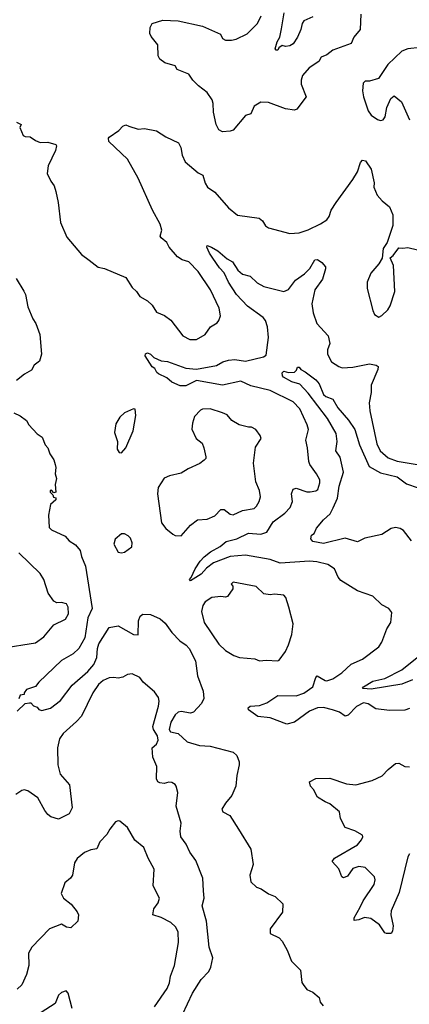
# Model space of a CAD drawing. Extents: x 1954678 to 2060275, y 904822 to 1016299.
# Tile 306 of 467: x 2021951 to 2024494, y 975242 to 981669. Entities that reach past the tile are written whole.
import ezdxf

# ---------------------------------------------------------------- set-up
doc = ezdxf.new("R2010")
doc.units = 0

msp = doc.modelspace()

# ---------------------------------------------------------------- linework, layer by layer
at = {"layer": '0CON20XD'}
for points in [[(2024178, 981705), (2024173.6, 981605), (2024131.8, 981555), (2024115, 981514.2), (2023995, 981469.6), (2023955, 981440.5), (2023918.6, 981425), (2023904.6, 981395.4), (2023840, 981355), (2023796, 981305), (2023787.5, 981275), (2023788.3, 981248.3), (2023821.4, 981165), (2023760, 981085), (2023745, 981078.8), (2023685, 981087.5), (2023575, 981127.8), (2023525, 981130), (2023482, 981105), (2023458.8, 981055), (2023425.6, 981044.4), (2023345, 980948.8), (2023325, 980940.8), (2023275, 980936.2), (2023251.2, 980951.2), (2023234.2, 980984.2), (2023217.1, 981065), (2023215, 981122.5), (2023206.4, 981146.4), (2023174.5, 981194.5), (2023117.8, 981237.8), (2023081.2, 981275), (2023055, 981312.5), (2022980, 981345), (2022965, 981367.5), (2022898.3, 981388.3), (2022865, 981412.5), (2022854.1, 981434.1), (2022853.8, 981505), (2022809.7, 981559.7), (2022800.5, 981579.5), (2022802.4, 981617.6), (2022815, 981643.8), (2022885, 981666.2), (2022985, 981662), (2023145, 981627.5), (2023261.2, 981575), (2023275.8, 981545.8), (2023295, 981535.8), (2023334.3, 981535.7), (2023365, 981542.5), (2023435, 981577.1), (2023504.2, 981645), (2023527.5, 981695)], [(2023865, 981687.5), (2023805, 981660.8), (2023794.5, 981645), (2023785.5, 981605), (2023765, 981556), (2023735, 981512), (2023715, 981497.5), (2023685, 981493.3), (2023665, 981501.2), (2023643.6, 981486.4), (2023635, 981470), (2023625, 981470), (2023618.3, 981478.3), (2023630.8, 981525), (2023649.4, 981555), (2023660.2, 981609.8), (2023677.7, 981715)], [(2024565, 981488), (2024485, 981478.8), (2024445, 981463.8), (2024353.2, 981376.8), (2024292, 981285), (2024235, 981267.1), (2024205, 981267.5), (2024193.8, 981255), (2024188, 981205), (2024195.7, 981165), (2024225.7, 981075), (2024245, 981046.2), (2024287, 981017), (2024305, 981011.4), (2024324.2, 981015.8), (2024336.9, 981035), (2024347.1, 981095), (2024373.3, 981155), (2024395, 981172.5), (2024443, 981133), (2024494.3, 981015)], [(2021930, 981000), (2021960, 980985), (2021952.5, 980965), (2021973.6, 980913.6), (2021987, 980907), (2022020, 980905), (2022055, 980880), (2022085, 980867.5), (2022135, 980870), (2022187.5, 980855), (2022192.5, 980845), (2022186, 980815), (2022136.2, 980715), (2022131.2, 980665), (2022153.8, 980615), (2022176.2, 980585), (2022187, 980547), (2022202.9, 980475), (2022217.5, 980345), (2022259.7, 980249.7), (2022355, 980135.8), (2022405, 980100), (2022463.7, 980053.7), (2022504.4, 980044.4), (2022645, 979986.2), (2022685, 979920), (2022714.2, 979894.2), (2022735, 979863.3), (2022786, 979835), (2022815.5, 979805.5), (2022845, 979760.8), (2022897.4, 979737.4), (2022937, 979707), (2023015, 979606.2), (2023061.7, 979581.7), (2023105, 979582.5)], [(2023105, 979582.5), (2023161.2, 979615), (2023195.6, 979664.4), (2023239.1, 979690.9), (2023251.2, 979705), (2023262, 979735), (2023252.5, 979785), (2023197.1, 979905), (2023116.5, 980025), (2023055, 980088.6), (2023010.9, 980100.9), (2022981.3, 980121.3), (2022925.8, 980185), (2022912.5, 980215), (2022874.3, 980245), (2022868.6, 980255), (2022880, 980295), (2022867.8, 980335), (2022817.8, 980425), (2022724.3, 980635), (2022655, 980758.8), (2022533.8, 980875), (2022530, 980895), (2022535, 980902.5), (2022597.5, 980945), (2022625, 980973.3), (2022645, 980983.3), (2022662.5, 980975), (2022725, 980954), (2022765, 980958.8), (2022845, 980943.8), (2022904.1, 980904.1), (2022987.5, 980865), (2023003.3, 980835), (2023012.5, 980785), (2023032.1, 980742.1), (2023115, 980670), (2023146, 980655), (2023161.3, 980601.3), (2023178, 980575), (2023225, 980543.8), (2023315, 980440), (2023373, 980393), (2023514.1, 980374.1), (2023535.6, 980355.6), (2023555, 980323.3), (2023575, 980311.2), (2023715, 980274), (2023775, 980277.5), (2023835, 980298.1), (2023915, 980335.7), (2023955, 980363.1), (2023971.4, 980385), (2023984.2, 980425), (2024016, 980475), (2024126.5, 980625), (2024155.7, 980675), (2024175, 980736.7), (2024188.3, 980751.7), (2024208.3, 980748.3), (2024245, 980693.3), (2024264.4, 980605), (2024263.1, 980575), (2024284.6, 980524.6), (2024316.8, 980486.8), (2024365, 980448), (2024387.1, 980395), (2024387.1, 980325), (2024350, 980215), (2024324.2, 980175.8), (2024318, 980112), (2024296.2, 980075), (2024244, 980015), (2024220, 979955), (2024220, 979915), (2024255, 979770), (2024267.5, 979745), (2024295, 979727.5), (2024315, 979737.5), (2024353.9, 979776.1), (2024369.5, 979800.5), (2024400, 979895), (2024391.2, 980065), (2024370, 980115), (2024389.3, 980130.7), (2024425, 980180), (2024452.5, 980177.5), (2024485, 980181.2), (2024547.1, 980167.1)], [(2023585.9, 978145.9), (2023425, 978174.3), (2023325, 978164.4), (2023216.2, 978123.8), (2023171.3, 978088.7), (2023135, 978048.9), (2023065, 978006.7), (2023058.8, 978015), (2023071.2, 978028.8), (2023095.4, 978085), (2023128.1, 978135), (2023155, 978163.3), (2023196.8, 978195), (2023259.9, 978230.1), (2023298, 978262), (2023368.9, 978281.1), (2023445, 978317.8), (2023525, 978311.7), (2023565.1, 978324.9), (2023605, 978390.7), (2023682.4, 978447.6), (2023715.7, 978485), (2023731.4, 978525), (2023724.5, 978575), (2023736, 978605), (2023755, 978610.5), (2023825, 978586.9), (2023847.5, 978587.5), (2023885, 978594.2), (2023896.9, 978603.1), (2023910.6, 978645), (2023910.6, 978665), (2023889.4, 978705), (2023845.5, 978765), (2023838.8, 978785), (2023830.5, 978875), (2023818.9, 978925), (2023835.5, 978994.5), (2023828.2, 979025), (2023778.8, 979128.8), (2023735, 979175.5), (2023585, 979248.2), (2023459, 979279), (2023395, 979310), (2023275, 979282.5), (2023105, 979313.9), (2023035, 979279.6), (2022998.6, 979278.6), (2022945, 979302), (2022912.1, 979332.1), (2022857.7, 979357.7), (2022846.2, 979366.2), (2022832.7, 979392.7), (2022815, 979404.2), (2022770, 979475), (2022772.7, 979487.3), (2022785, 979494), (2022805, 979485.8), (2022826.2, 979465), (2022875, 979441.9), (2022915, 979437.1), (2023035, 979394.5), (2023105, 979387.1), (2023235, 979412.5), (2023278, 979435), (2023315, 979445.9), (2023355, 979450), (2023425, 979440.7), (2023541.7, 979468.3), (2023560.9, 979479.1), (2023574.4, 979595), (2023569.1, 979665), (2023554.6, 979705), (2023539.5, 979725), (2023439, 979799), (2023366.3, 979875), (2023314.8, 979955), (2023285.8, 980015.8), (2023255, 980048.5), (2023212.1, 980112.1), (2023189.4, 980145), (2023172.5, 980185), (2023175, 980196), (2023203.3, 980185), (2023245, 980161.1), (2023305, 980107.8), (2023339.6, 980089.6), (2023374.5, 980035), (2023405, 980008.9), (2023455, 979995.8), (2023501.3, 979951.3), (2023545, 979926.9), (2023675, 979895.6), (2023705, 979908.6), (2023750.8, 979969.2), (2023810.8, 980009.2), (2023845, 980045.6), (2023878.2, 980101.8), (2023895, 980102.8), (2023924.1, 980085), (2023946.7, 980055), (2023948.1, 980041.9), (2023928.2, 979975), (2023878.5, 979905), (2023857.1, 979815), (2023867.3, 979755), (2023890.6, 979685), (2023964.2, 979605), (2023975.8, 979555), (2023959.2, 979515), (2023960.8, 979485), (2023985.7, 979435.7), (2024034.3, 979404.3), (2024055, 979397.5), (2024125, 979401.5), (2024235, 979423.5), (2024276.7, 979415), (2024290, 979405), (2024288.9, 979385), (2024245.6, 979284.4), (2024245.6, 979235), (2024231.3, 979168.7), (2024236.4, 979115), (2024281.3, 978901.3), (2024304.7, 978854.7), (2024355, 978809.1), (2024415, 978788.2), (2024544.5, 978765.5)], [(2021928.7, 979978.7), (2021978, 979898), (2021989.4, 979875), (2022004.6, 979794.6), (2022037.4, 979717.4), (2022057.5, 979685), (2022082, 979615), (2022094, 979485), (2022080.7, 979439.3), (2022045, 979413.3), (2022029.2, 979380.8), (2021982.5, 979355), (2021930, 979315)], [(2024507.6, 978267.6), (2024456.7, 978335), (2024435, 978347.5), (2024405, 978353.9), (2024375, 978347.7), (2024315, 978309.1), (2024204.4, 978285.6), (2024155, 978260), (2024075, 978284.7), (2023935, 978250), (2023865, 978263.1), (2023851.3, 978281.3), (2023856.7, 978303.3), (2023874.1, 978315.9), (2023889.3, 978350.7), (2023934, 978405), (2023977.1, 978442.9), (2023998.1, 978481.9), (2024024.8, 978545), (2024035.2, 978625), (2024064.7, 978715), (2024043, 978813), (2024014.3, 978855), (2024023.9, 978916.1), (2024017.1, 978967.1), (2023959.3, 979065), (2023835, 979230.9), (2023778.9, 979288.9), (2023727.1, 979305), (2023674, 979335), (2023666, 979345), (2023663.8, 979363.8), (2023675, 979373.8), (2023705.7, 979365.7), (2023745, 979369.2), (2023758.3, 979381.7), (2023765, 979400), (2023775, 979400), (2023786.7, 979385), (2023815, 979370.8), (2023885, 979318.2), (2023905, 979291.5), (2023933, 979223), (2023949.6, 979209.6), (2023995, 979191.2), (2024026.5, 979136.5), (2024098.2, 979055), (2024138.9, 978995), (2024169.4, 978895), (2024232.2, 978752.2), (2024305, 978711.9), (2024414, 978684), (2024475, 978638.9), (2024552.5, 978612.5)], [(2021912.3, 979102.3), (2021953.6, 979083.6), (2021995, 979052.5), (2022010, 979025), (2022065, 978966.7), (2022097.5, 978945), (2022116.7, 978895), (2022134.2, 978874.2), (2022148, 978835), (2022173.8, 978795), (2022183.3, 978765), (2022187.5, 978745), (2022183.3, 978705), (2022192.5, 978675), (2022182.5, 978635), (2022187.5, 978585), (2022175, 978580), (2022158.3, 978598.3), (2022150, 978595), (2022150, 978585), (2022168.3, 978568.3), (2022171.7, 978551.7), (2022187, 978547), (2022187.5, 978535), (2022152.5, 978505), (2022140, 978435), (2022143.3, 978355), (2022159.3, 978339.3), (2022247.9, 978297.9), (2022275, 978268), (2022315, 978241.2), (2022346, 978205), (2022354.3, 978165), (2022381.7, 978101.7), (2022425.3, 977825), (2022396.8, 977765), (2022376.6, 977633.4), (2022336.5, 977565), (2022300.7, 977529.3), (2022224.7, 977485.3), (2022076.7, 977345), (2022053.8, 977316.2), (2021995, 977296.7), (2021980, 977275), (2021980, 977265), (2021955, 977260), (2021946.7, 977235)], [(2022615, 978842.5), (2022645, 978873.3), (2022692.9, 978985), (2022709.2, 979085), (2022705, 979126.7), (2022695, 979128), (2022635, 979103.8), (2022605, 979074), (2022579.7, 979030.3), (2022570, 978975), (2022589.2, 978915), (2022587.5, 978865), (2022600, 978845), (2022615, 978842.5)], [(2023005, 978300), (2023065, 978370), (2023112.5, 978405), (2023175, 978408), (2023225, 978431.4), (2023265, 978472), (2023285, 978470.8), (2023325, 978442), (2023345, 978438), (2023405, 978464.4), (2023481.2, 978478.8), (2023496.6, 978493.4), (2023514, 978525), (2023522.9, 978555), (2023516.7, 978595), (2023491.7, 978651.7), (2023478, 978775), (2023490.3, 978879.7), (2023526.2, 978935), (2023520, 978955), (2023493.3, 978995), (2023465, 979010), (2023445, 979008.8), (2023384.3, 979024.3), (2023335, 979053.8), (2023305, 979090), (2023275, 979103.8), (2023195, 979130), (2023145, 979127.1), (2023130.5, 979119.5), (2023091.4, 979078.6), (2023078, 979035), (2023074.1, 978995.9), (2023103.8, 978935), (2023141.2, 978905), (2023152.5, 978875), (2023166.2, 978815), (2023166, 978805), (2023155.6, 978794.4), (2023127, 978773), (2023051.7, 978738.3), (2023005, 978708.1), (2022928.8, 978691.2), (2022895, 978676.2), (2022855.6, 978615), (2022851.1, 978575), (2022877.5, 978385), (2022905, 978347.5), (2022950.2, 978310.2), (2022965, 978302.5), (2023005, 978300)], [(2022615, 978188.8), (2022635, 978193.8), (2022682.3, 978227.7), (2022685.8, 978255), (2022674, 978285), (2022659.1, 978299.1), (2022635, 978314), (2022616, 978314), (2022575, 978278.8), (2022565.8, 978245), (2022595, 978193.3), (2022615, 978188.8)], [(2021835, 977565.6), (2022055, 977601.9), (2022109.5, 977640.5), (2022175, 977719.2), (2022250, 977755), (2022269.1, 977790.9), (2022266.9, 977835), (2022256.2, 977855), (2022223.9, 977863.9), (2022192.9, 977862.9), (2022175, 977873.8), (2022137.8, 977925), (2022108.5, 978015), (2022085, 978054.2), (2021945, 978188.9)], [(2024495, 977172.2), (2024465, 977161.5), (2024365, 977159.2), (2024275, 977169.6), (2024225, 977202.5), (2024195, 977209.6), (2024150.5, 977185), (2024095, 977128.5), (2024075, 977123.1), (2024038.2, 977148.2), (2023993.4, 977163.4), (2023935, 977178.4), (2023895, 977177.9), (2023842.5, 977155), (2023745, 977084.5), (2023695, 977070.5), (2023585, 977110.9), (2023505, 977120.6), (2023443.8, 977165), (2023443, 977177), (2023455, 977188), (2023516.6, 977193.4), (2023565, 977208.9), (2023635, 977257.3), (2023754.6, 977254.6), (2023805, 977273.3), (2023865.3, 977314.7), (2023884.1, 977375.9), (2023893.6, 977386.4), (2023945, 977355.5), (2023956.3, 977353.7), (2023995, 977365.7), (2024054.6, 977405.4), (2024115, 977462), (2024188.8, 977495), (2024295.6, 977574.4), (2024315.7, 977605), (2024346.4, 977693.6), (2024372.5, 977735), (2024379.3, 977799.3), (2024360, 977825), (2024315, 977850), (2024255, 977906), (2024155, 977942), (2024047.6, 978007.6), (2024029.7, 978029.7), (2024005.5, 978085.5), (2023962.8, 978112.8), (2023891.1, 978131.1), (2023843.6, 978133.6), (2023651.6, 978121.6), (2023585.9, 978145.9)], [(2023635, 977483.3), (2023645, 977487.5), (2023685.8, 977544.2), (2023705, 977587.5), (2023728, 977655), (2023736, 977725), (2023708.8, 977835), (2023687.7, 977897.7), (2023675, 977912.5), (2023615, 977919.2), (2023585, 977913.8), (2023545, 977921.2), (2023495, 977968.8), (2023345, 977996.7), (2023332.5, 977985), (2023341.7, 977971.7), (2023342.5, 977955), (2023307.5, 977905), (2023295, 977898.8), (2023265, 977903.8), (2023205, 977897.5), (2023161.5, 977868.5), (2023147.1, 977845), (2023138.7, 977805), (2023154.8, 977734.8), (2023252, 977592), (2023295, 977550.6), (2023348.7, 977518.7), (2023385, 977505.8), (2023485, 977496), (2023516.4, 977483.6), (2023558.8, 977488.8), (2023635, 977483.3)], [(2021935, 977156), (2021986.7, 977205), (2022015, 977210), (2022025, 977208.8), (2022040.8, 977190.8), (2022065, 977182.5), (2022077, 977167), (2022095, 977160), (2022153.3, 977175), (2022217.5, 977225), (2022293.8, 977325), (2022395, 977415.4), (2022435, 977460.9), (2022454.2, 977505), (2022458.7, 977565), (2022467.4, 977595), (2022535, 977702), (2022595, 977713.1), (2022695, 977655.7), (2022725, 977653.8), (2022726.1, 977745), (2022737.3, 977775), (2022755, 977788.5), (2022805, 977786.8), (2022869.1, 977759.1), (2022900.7, 977730.7), (2022945, 977669.2), (2022995.6, 977615), (2023037.1, 977587.1), (2023056.9, 977565), (2023099.6, 977485), (2023111.8, 977385), (2023148.2, 977285), (2023152.2, 977237.8), (2023137.5, 977205), (2023085, 977147.9), (2023065, 977142.5), (2023005, 977153.3), (2022985, 977148.1), (2022965, 977132.5), (2022937.2, 977082.8), (2022926.9, 977035), (2022935, 977019.5), (2022985, 977008.8), (2023045, 976955.8), (2023125, 976931.6), (2023195, 976926.5), (2023345, 976888.8), (2023368, 976865), (2023383.8, 976825), (2023383.9, 976806.1), (2023368, 976735), (2023362, 976665), (2023336, 976605), (2023294.5, 976555.5), (2023270.9, 976515), (2023278, 976498), (2023322, 976475), (2023378.8, 976385), (2023460, 976255), (2023474.2, 976155), (2023454.2, 976085), (2023460.3, 976040.3), (2023495.8, 976005.8), (2023526.7, 975995), (2023575, 975964), (2023618.8, 975945), (2023668.3, 975898.3), (2023666.6, 975843.4), (2023585.8, 975735), (2023586, 975705), (2023643.8, 975675), (2023664.3, 975655), (2023697.5, 975595), (2023725, 975523.3), (2023784.2, 975465), (2023792.9, 975385), (2023800.3, 975370.3), (2023825, 975338.8), (2023865, 975322), (2023905.6, 975285.6), (2023912, 975255), (2023932.6, 975232.6)], [(2024515, 977360.2), (2024445, 977331.2), (2024245, 977298.6), (2024192.9, 977302.9), (2024188.8, 977305), (2024195.6, 977315), (2024255, 977352.2), (2024335, 977368.4), (2024445, 977424.5), (2024555.5, 977515)], [(2023013.3, 975175), (2023078.1, 975315), (2023135, 975404), (2023184.6, 975455.4), (2023198.6, 975485), (2023211.4, 975545), (2023188, 975615), (2023170, 975785), (2023142.9, 975885), (2023155.8, 975935), (2023151.7, 975981.7), (2023145.7, 976065), (2023100.7, 976180.7), (2023061.1, 976235), (2023038, 976288), (2023002.3, 976335), (2022998.9, 976371.1), (2023005.6, 976425), (2022973.1, 976535), (2022983.1, 976625), (2022972.9, 976665), (2022965, 976677.5), (2022945, 976689.4), (2022925, 976691.1), (2022895, 976683.1), (2022865, 976687.1), (2022852, 976695), (2022843.4, 976713.4), (2022846.7, 976795), (2022819.4, 976855), (2022816.2, 976915), (2022845, 976939.2), (2022854.5, 976965.5), (2022849.6, 976995), (2022824.5, 977035), (2022819.5, 977055), (2022857.1, 977187.1), (2022861.5, 977221.5), (2022857.5, 977245), (2022831.2, 977281.2), (2022758.1, 977345), (2022735, 977375.6), (2022685, 977398.8), (2022655, 977394), (2022625, 977378), (2022595, 977370), (2022565, 977375.6), (2022535, 977372.9), (2022495.8, 977355), (2022465, 977328.9), (2022428.2, 977275), (2022355, 977122.9), (2022323, 977087), (2022235, 977009.5), (2022211.5, 976975), (2022198.4, 976915), (2022200.3, 976805), (2022214.8, 976744.8), (2022277.1, 976675), (2022294, 976525), (2022273.3, 976485), (2022205, 976451.4), (2022155, 976466), (2022135, 976480), (2022115, 976506), (2022070.6, 976590.6), (2022005, 976634.4), (2021981.2, 976641.2), (2021965, 976637.9), (2021925, 976612.5)], [(2024494.3, 976225), (2024483.5, 976205), (2024428.9, 975971.1), (2024375, 975852.5), (2024373.3, 975825), (2024388, 975755), (2024385, 975720), (2024376.1, 975703.9), (2024345, 975703.3), (2024335, 975708.8), (2024299.8, 975759.8), (2024242.3, 975802.3), (2024202.1, 975807.9), (2024165, 975793.1), (2024135, 975790), (2024135, 975806.7), (2024174.3, 975875), (2024193, 975917), (2024265.6, 976025), (2024271.4, 976055), (2024267.5, 976075), (2024205.4, 976135.4), (2024165, 976141.9), (2024125, 976129.2), (2024091.2, 976078.8), (2024065, 976066.7), (2024054.2, 976075), (2024035, 976126), (2023990, 976175), (2024006.7, 976195), (2024155, 976283.3), (2024182.5, 976315), (2024190, 976335), (2024187.5, 976345), (2024137.5, 976375), (2024075, 976396.2), (2024045.8, 976455), (2024038.3, 976498.3), (2023975, 976551.2), (2023945, 976562.5), (2023894, 976595), (2023868.8, 976645), (2023850, 976665), (2023842.5, 976695), (2023883.1, 976716.9), (2023975, 976719.1), (2024085, 976680.9), (2024145, 976674.5), (2024252, 976702), (2024316.8, 976733.2), (2024356.2, 976775), (2024405, 976814.3), (2024425.6, 976815.6), (2024465, 976793.8), (2024495, 976793.1)], [(2022830.5, 975225), (2022914.2, 975345.8), (2022928.6, 975381.4), (2022935, 975426), (2022961.2, 975495), (2022987.8, 975645), (2022984.5, 975715), (2022967.6, 975747.6), (2022936.7, 975776.7), (2022875, 975808.8), (2022821.2, 975825), (2022825.8, 975865), (2022855.7, 975905), (2022864.2, 975935), (2022821.9, 976015), (2022828.6, 976125), (2022790, 976195), (2022761.2, 976265), (2022703.6, 976313.6), (2022655, 976396.7), (2022605, 976436.7), (2022595, 976440), (2022577, 976433), (2022538.8, 976385), (2022520.5, 976349.5), (2022475, 976302), (2022455, 976256), (2022415, 976250.8), (2022375, 976232.9), (2022325.7, 976194.3), (2022308, 976165), (2022295.9, 976085.9), (2022283.8, 976066.2), (2022245.6, 976034.4), (2022222.5, 975965), (2022238, 975935), (2022286.3, 975896.3), (2022325.6, 975845), (2022334.4, 975825), (2022330, 975785), (2022285, 975742), (2022255.7, 975745.7), (2022225, 975764.4), (2022145.5, 975734.5), (2022030.8, 975615), (2022007.8, 975575), (2022010, 975495), (2021995, 975436.7), (2021965, 975370), (2021935, 975341.2)], [(2022293.3, 975215), (2022267.5, 975315), (2022255, 975330), (2022225, 975320), (2022205, 975302.5), (2022182.7, 975247.3), (2022091.1, 975188.9)]]:
    msp.add_lwpolyline(points, dxfattribs=at)

doc.saveas('drawing.dxf')
